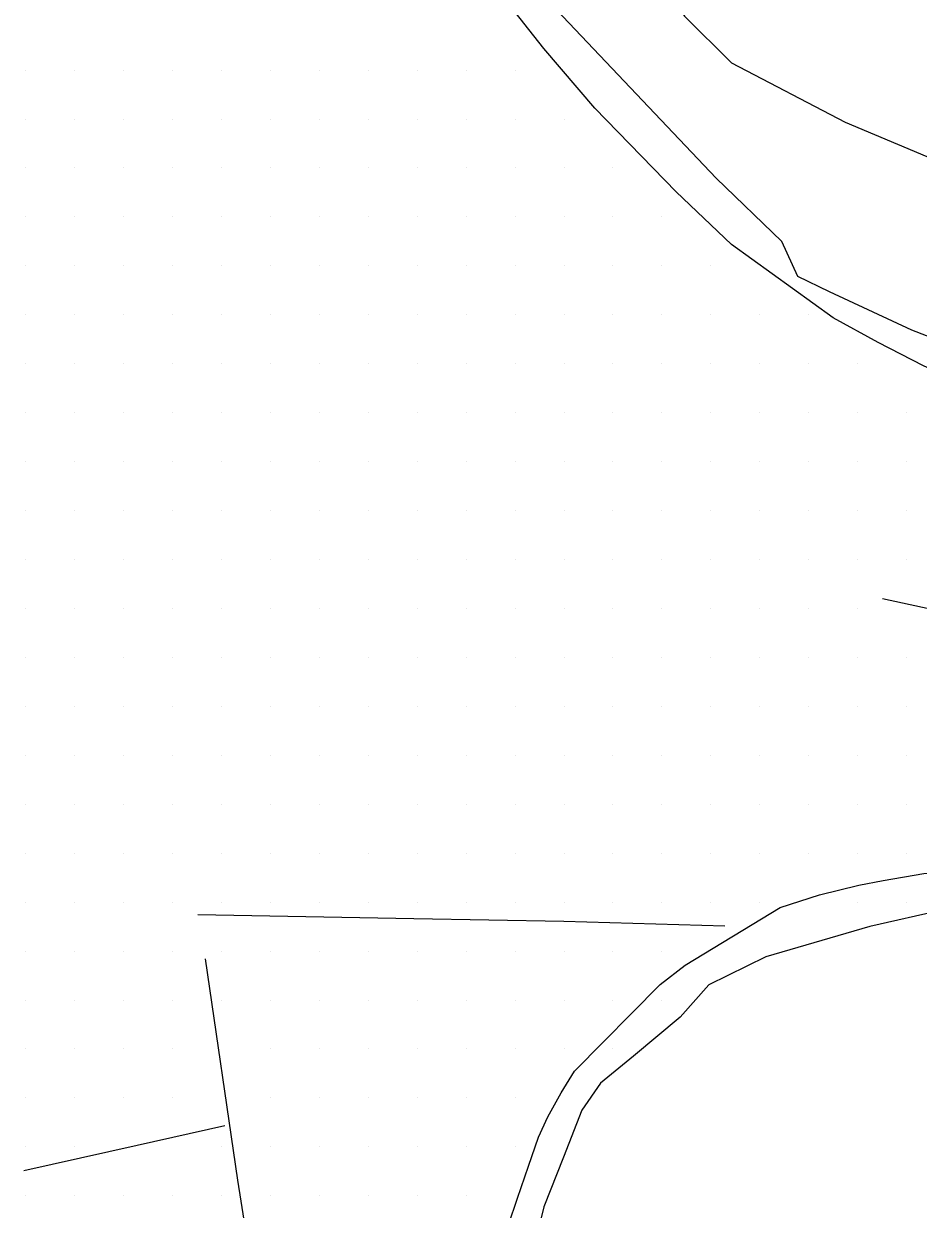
# Model space of a CAD drawing. Extents: x 1762120 to 1766775, y 709485 to 712965.
# Drawn here: x 1763866.1 to 1763911.9, y 712368.1 to 712428.6 of the extents above; entities that cross this region are included whole.
import ezdxf

# ---------------------------------------------------------------- set-up
doc = ezdxf.new("R2010")
doc.units = 0
for name, color, linetype in [('Exist DTM Scan Elevation Point', 7, 'Continuous'), ('Exist Roads EOP', 7, 'Continuous'), ('Exist Roads EOT', 7, 'Continuous'), ('PH Exist DTM Breakline', 7, 'Continuous')]:
    doc.layers.add(name, color=color, linetype=linetype)

msp = doc.modelspace()

# ---------------------------------------------------------------- linework, layer by layer
at = {"layer": 'Exist DTM Scan Elevation Point'}
for p, q in [((1763866.25, 712426.25), (1763866.25, 712426.25)), ((1763868.75, 712426.25), (1763868.75, 712426.25)), ((1763871.25, 712426.25), (1763871.25, 712426.25)), ((1763873.75, 712426.25), (1763873.75, 712426.25)), ((1763876.25, 712426.25), (1763876.25, 712426.25)), ((1763878.75, 712426.25), (1763878.75, 712426.25)), ((1763881.25, 712426.25), (1763881.25, 712426.25)), ((1763883.75, 712426.25), (1763883.75, 712426.25)), ((1763886.25, 712426.25), (1763886.25, 712426.25)), ((1763888.75, 712426.25), (1763888.75, 712426.25)), ((1763891.25, 712426.25), (1763891.25, 712426.25)), ((1763866.25, 712423.75), (1763866.25, 712423.75)), ((1763868.75, 712423.75), (1763868.75, 712423.75)), ((1763871.25, 712423.75), (1763871.25, 712423.75)), ((1763873.75, 712423.75), (1763873.75, 712423.75)), ((1763876.25, 712423.75), (1763876.25, 712423.75)), ((1763878.75, 712423.75), (1763878.75, 712423.75)), ((1763881.25, 712423.75), (1763881.25, 712423.75)), ((1763883.75, 712423.75), (1763883.75, 712423.75)), ((1763886.25, 712423.75), (1763886.25, 712423.75)), ((1763888.75, 712423.75), (1763888.75, 712423.75)), ((1763891.25, 712423.75), (1763891.25, 712423.75)), ((1763893.75, 712423.75), (1763893.75, 712423.75)), ((1763866.25, 712421.25), (1763866.25, 712421.25)), ((1763868.75, 712421.25), (1763868.75, 712421.25)), ((1763871.25, 712421.25), (1763871.25, 712421.25)), ((1763873.75, 712421.25), (1763873.75, 712421.25)), ((1763876.25, 712421.25), (1763876.25, 712421.25)), ((1763878.75, 712421.25), (1763878.75, 712421.25)), ((1763881.25, 712421.25), (1763881.25, 712421.25)), ((1763883.75, 712421.25), (1763883.75, 712421.25)), ((1763886.25, 712421.25), (1763886.25, 712421.25)), ((1763888.75, 712421.25), (1763888.75, 712421.25)), ((1763891.25, 712421.25), (1763891.25, 712421.25)), ((1763893.75, 712421.25), (1763893.75, 712421.25)), ((1763896.25, 712421.25), (1763896.25, 712421.25)), ((1763866.25, 712418.75), (1763866.25, 712418.75)), ((1763868.75, 712418.75), (1763868.75, 712418.75)), ((1763871.25, 712418.75), (1763871.25, 712418.75)), ((1763873.75, 712418.75), (1763873.75, 712418.75)), ((1763876.25, 712418.75), (1763876.25, 712418.75)), ((1763878.75, 712418.75), (1763878.75, 712418.75)), ((1763881.25, 712418.75), (1763881.25, 712418.75)), ((1763883.75, 712418.75), (1763883.75, 712418.75)), ((1763886.25, 712418.75), (1763886.25, 712418.75)), ((1763888.75, 712418.75), (1763888.75, 712418.75)), ((1763891.25, 712418.75), (1763891.25, 712418.75)), ((1763893.75, 712418.75), (1763893.75, 712418.75)), ((1763896.25, 712418.75), (1763896.25, 712418.75)), ((1763898.75, 712418.75), (1763898.75, 712418.75)), ((1763866.25, 712416.25), (1763866.25, 712416.25)), ((1763868.75, 712416.25), (1763868.75, 712416.25)), ((1763871.25, 712416.25), (1763871.25, 712416.25)), ((1763873.75, 712416.25), (1763873.75, 712416.25)), ((1763876.25, 712416.25), (1763876.25, 712416.25)), ((1763878.75, 712416.25), (1763878.75, 712416.25)), ((1763881.25, 712416.25), (1763881.25, 712416.25)), ((1763883.75, 712416.25), (1763883.75, 712416.25)), ((1763886.25, 712416.25), (1763886.25, 712416.25)), ((1763888.75, 712416.25), (1763888.75, 712416.25)), ((1763891.25, 712416.25), (1763891.25, 712416.25)), ((1763893.75, 712416.25), (1763893.75, 712416.25)), ((1763896.25, 712416.25), (1763896.25, 712416.25)), ((1763898.75, 712416.25), (1763898.75, 712416.25)), ((1763901.25, 712416.25), (1763901.25, 712416.25)), ((1763866.25, 712413.75), (1763866.25, 712413.75)), ((1763868.75, 712413.75), (1763868.75, 712413.75)), ((1763871.25, 712413.75), (1763871.25, 712413.75)), ((1763873.75, 712413.75), (1763873.75, 712413.75)), ((1763876.25, 712413.75), (1763876.25, 712413.75)), ((1763878.75, 712413.75), (1763878.75, 712413.75)), ((1763881.25, 712413.75), (1763881.25, 712413.75)), ((1763883.75, 712413.75), (1763883.75, 712413.75)), ((1763886.25, 712413.75), (1763886.25, 712413.75)), ((1763888.75, 712413.75), (1763888.75, 712413.75)), ((1763891.25, 712413.75), (1763891.25, 712413.75)), ((1763893.75, 712413.75), (1763893.75, 712413.75)), ((1763896.25, 712413.75), (1763896.25, 712413.75)), ((1763898.75, 712413.75), (1763898.75, 712413.75)), ((1763901.25, 712413.75), (1763901.25, 712413.75)), ((1763903.75, 712413.75), (1763903.75, 712413.75)), ((1763906.25, 712413.75), (1763906.25, 712413.75)), ((1763866.25, 712411.25), (1763866.25, 712411.25)), ((1763868.75, 712411.25), (1763868.75, 712411.25)), ((1763871.25, 712411.25), (1763871.25, 712411.25)), ((1763873.75, 712411.25), (1763873.75, 712411.25)), ((1763876.25, 712411.25), (1763876.25, 712411.25)), ((1763878.75, 712411.25), (1763878.75, 712411.25)), ((1763881.25, 712411.25), (1763881.25, 712411.25)), ((1763883.75, 712411.25), (1763883.75, 712411.25)), ((1763886.25, 712411.25), (1763886.25, 712411.25)), ((1763888.75, 712411.25), (1763888.75, 712411.25)), ((1763891.25, 712411.25), (1763891.25, 712411.25)), ((1763893.75, 712411.25), (1763893.75, 712411.25)), ((1763896.25, 712411.25), (1763896.25, 712411.25)), ((1763898.75, 712411.25), (1763898.75, 712411.25)), ((1763901.25, 712411.25), (1763901.25, 712411.25)), ((1763903.75, 712411.25), (1763903.75, 712411.25)), ((1763906.25, 712411.25), (1763906.25, 712411.25)), ((1763908.75, 712411.25), (1763908.75, 712411.25)), ((1763866.25, 712408.75), (1763866.25, 712408.75)), ((1763868.75, 712408.75), (1763868.75, 712408.75)), ((1763871.25, 712408.75), (1763871.25, 712408.75)), ((1763873.75, 712408.75), (1763873.75, 712408.75)), ((1763876.25, 712408.75), (1763876.25, 712408.75)), ((1763878.75, 712408.75), (1763878.75, 712408.75)), ((1763881.25, 712408.75), (1763881.25, 712408.75)), ((1763883.75, 712408.75), (1763883.75, 712408.75)), ((1763886.25, 712408.75), (1763886.25, 712408.75)), ((1763888.75, 712408.75), (1763888.75, 712408.75)), ((1763891.25, 712408.75), (1763891.25, 712408.75)), ((1763893.75, 712408.75), (1763893.75, 712408.75)), ((1763896.25, 712408.75), (1763896.25, 712408.75)), ((1763898.75, 712408.75), (1763898.75, 712408.75)), ((1763901.25, 712408.75), (1763901.25, 712408.75)), ((1763903.75, 712408.75), (1763903.75, 712408.75)), ((1763906.25, 712408.75), (1763906.25, 712408.75)), ((1763908.75, 712408.75), (1763908.75, 712408.75)), ((1763911.25, 712408.75), (1763911.25, 712408.75)), ((1763866.25, 712406.25), (1763866.25, 712406.25)), ((1763868.75, 712406.25), (1763868.75, 712406.25)), ((1763871.25, 712406.25), (1763871.25, 712406.25)), ((1763873.75, 712406.25), (1763873.75, 712406.25)), ((1763876.25, 712406.25), (1763876.25, 712406.25)), ((1763878.75, 712406.25), (1763878.75, 712406.25)), ((1763881.25, 712406.25), (1763881.25, 712406.25)), ((1763883.75, 712406.25), (1763883.75, 712406.25)), ((1763886.25, 712406.25), (1763886.25, 712406.25)), ((1763888.75, 712406.25), (1763888.75, 712406.25)), ((1763891.25, 712406.25), (1763891.25, 712406.25)), ((1763893.75, 712406.25), (1763893.75, 712406.25)), ((1763896.25, 712406.25), (1763896.25, 712406.25)), ((1763898.75, 712406.25), (1763898.75, 712406.25)), ((1763901.25, 712406.25), (1763901.25, 712406.25)), ((1763903.75, 712406.25), (1763903.75, 712406.25)), ((1763906.25, 712406.25), (1763906.25, 712406.25)), ((1763908.75, 712406.25), (1763908.75, 712406.25)), ((1763911.25, 712406.25), (1763911.25, 712406.25)), ((1763866.25, 712403.75), (1763866.25, 712403.75)), ((1763868.75, 712403.75), (1763868.75, 712403.75)), ((1763871.25, 712403.75), (1763871.25, 712403.75)), ((1763873.75, 712403.75), (1763873.75, 712403.75)), ((1763876.25, 712403.75), (1763876.25, 712403.75)), ((1763878.75, 712403.75), (1763878.75, 712403.75)), ((1763881.25, 712403.75), (1763881.25, 712403.75)), ((1763883.75, 712403.75), (1763883.75, 712403.75)), ((1763886.25, 712403.75), (1763886.25, 712403.75)), ((1763888.75, 712403.75), (1763888.75, 712403.75)), ((1763891.25, 712403.75), (1763891.25, 712403.75)), ((1763893.75, 712403.75), (1763893.75, 712403.75)), ((1763896.25, 712403.75), (1763896.25, 712403.75)), ((1763898.75, 712403.75), (1763898.75, 712403.75)), ((1763901.25, 712403.75), (1763901.25, 712403.75)), ((1763903.75, 712403.75), (1763903.75, 712403.75)), ((1763906.25, 712403.75), (1763906.25, 712403.75)), ((1763908.75, 712403.75), (1763908.75, 712403.75)), ((1763911.25, 712403.75), (1763911.25, 712403.75)), ((1763866.25, 712401.25), (1763866.25, 712401.25)), ((1763868.75, 712401.25), (1763868.75, 712401.25)), ((1763871.25, 712401.25), (1763871.25, 712401.25)), ((1763873.75, 712401.25), (1763873.75, 712401.25)), ((1763876.25, 712401.25), (1763876.25, 712401.25)), ((1763878.75, 712401.25), (1763878.75, 712401.25)), ((1763881.25, 712401.25), (1763881.25, 712401.25)), ((1763883.75, 712401.25), (1763883.75, 712401.25)), ((1763886.25, 712401.25), (1763886.25, 712401.25)), ((1763888.75, 712401.25), (1763888.75, 712401.25)), ((1763891.25, 712401.25), (1763891.25, 712401.25)), ((1763893.75, 712401.25), (1763893.75, 712401.25)), ((1763896.25, 712401.25), (1763896.25, 712401.25)), ((1763898.75, 712401.25), (1763898.75, 712401.25)), ((1763901.25, 712401.25), (1763901.25, 712401.25)), ((1763903.75, 712401.25), (1763903.75, 712401.25)), ((1763906.25, 712401.25), (1763906.25, 712401.25)), ((1763908.75, 712401.25), (1763908.75, 712401.25)), ((1763911.25, 712401.25), (1763911.25, 712401.25)), ((1763866.25, 712398.75), (1763866.25, 712398.75)), ((1763868.75, 712398.75), (1763868.75, 712398.75)), ((1763871.25, 712398.75), (1763871.25, 712398.75)), ((1763873.75, 712398.75), (1763873.75, 712398.75)), ((1763876.25, 712398.75), (1763876.25, 712398.75)), ((1763878.75, 712398.75), (1763878.75, 712398.75)), ((1763881.25, 712398.75), (1763881.25, 712398.75)), ((1763883.75, 712398.75), (1763883.75, 712398.75)), ((1763886.25, 712398.75), (1763886.25, 712398.75)), ((1763888.75, 712398.75), (1763888.75, 712398.75)), ((1763891.25, 712398.75), (1763891.25, 712398.75)), ((1763893.75, 712398.75), (1763893.75, 712398.75)), ((1763896.25, 712398.75), (1763896.25, 712398.75)), ((1763898.75, 712398.75), (1763898.75, 712398.75)), ((1763901.25, 712398.75), (1763901.25, 712398.75)), ((1763903.75, 712398.75), (1763903.75, 712398.75)), ((1763906.25, 712398.75), (1763906.25, 712398.75)), ((1763908.75, 712398.75), (1763908.75, 712398.75)), ((1763866.25, 712396.25), (1763866.25, 712396.25)), ((1763868.75, 712396.25), (1763868.75, 712396.25)), ((1763871.25, 712396.25), (1763871.25, 712396.25)), ((1763873.75, 712396.25), (1763873.75, 712396.25)), ((1763876.25, 712396.25), (1763876.25, 712396.25)), ((1763878.75, 712396.25), (1763878.75, 712396.25)), ((1763881.25, 712396.25), (1763881.25, 712396.25)), ((1763883.75, 712396.25), (1763883.75, 712396.25)), ((1763886.25, 712396.25), (1763886.25, 712396.25)), ((1763888.75, 712396.25), (1763888.75, 712396.25)), ((1763891.25, 712396.25), (1763891.25, 712396.25)), ((1763893.75, 712396.25), (1763893.75, 712396.25)), ((1763896.25, 712396.25), (1763896.25, 712396.25)), ((1763898.75, 712396.25), (1763898.75, 712396.25)), ((1763901.25, 712396.25), (1763901.25, 712396.25)), ((1763903.75, 712396.25), (1763903.75, 712396.25)), ((1763906.25, 712396.25), (1763906.25, 712396.25)), ((1763908.75, 712396.25), (1763908.75, 712396.25)), ((1763911.25, 712396.25), (1763911.25, 712396.25)), ((1763866.25, 712393.75), (1763866.25, 712393.75)), ((1763868.75, 712393.75), (1763868.75, 712393.75)), ((1763871.25, 712393.75), (1763871.25, 712393.75)), ((1763873.75, 712393.75), (1763873.75, 712393.75)), ((1763876.25, 712393.75), (1763876.25, 712393.75)), ((1763878.75, 712393.75), (1763878.75, 712393.75)), ((1763881.25, 712393.75), (1763881.25, 712393.75)), ((1763883.75, 712393.75), (1763883.75, 712393.75)), ((1763886.25, 712393.75), (1763886.25, 712393.75)), ((1763888.75, 712393.75), (1763888.75, 712393.75)), ((1763891.25, 712393.75), (1763891.25, 712393.75)), ((1763893.75, 712393.75), (1763893.75, 712393.75)), ((1763896.25, 712393.75), (1763896.25, 712393.75)), ((1763898.75, 712393.75), (1763898.75, 712393.75)), ((1763901.25, 712393.75), (1763901.25, 712393.75)), ((1763903.75, 712393.75), (1763903.75, 712393.75)), ((1763906.25, 712393.75), (1763906.25, 712393.75)), ((1763908.75, 712393.75), (1763908.75, 712393.75)), ((1763911.25, 712393.75), (1763911.25, 712393.75)), ((1763866.25, 712391.25), (1763866.25, 712391.25)), ((1763868.75, 712391.25), (1763868.75, 712391.25)), ((1763871.25, 712391.25), (1763871.25, 712391.25)), ((1763873.75, 712391.25), (1763873.75, 712391.25)), ((1763876.25, 712391.25), (1763876.25, 712391.25)), ((1763878.75, 712391.25), (1763878.75, 712391.25)), ((1763881.25, 712391.25), (1763881.25, 712391.25)), ((1763883.75, 712391.25), (1763883.75, 712391.25)), ((1763886.25, 712391.25), (1763886.25, 712391.25)), ((1763888.75, 712391.25), (1763888.75, 712391.25)), ((1763891.25, 712391.25), (1763891.25, 712391.25)), ((1763893.75, 712391.25), (1763893.75, 712391.25)), ((1763896.25, 712391.25), (1763896.25, 712391.25)), ((1763898.75, 712391.25), (1763898.75, 712391.25)), ((1763901.25, 712391.25), (1763901.25, 712391.25)), ((1763903.75, 712391.25), (1763903.75, 712391.25)), ((1763906.25, 712391.25), (1763906.25, 712391.25)), ((1763908.75, 712391.25), (1763908.75, 712391.25)), ((1763911.25, 712391.25), (1763911.25, 712391.25)), ((1763866.25, 712388.75), (1763866.25, 712388.75)), ((1763868.75, 712388.75), (1763868.75, 712388.75)), ((1763871.25, 712388.75), (1763871.25, 712388.75)), ((1763873.75, 712388.75), (1763873.75, 712388.75)), ((1763876.25, 712388.75), (1763876.25, 712388.75)), ((1763878.75, 712388.75), (1763878.75, 712388.75)), ((1763881.25, 712388.75), (1763881.25, 712388.75)), ((1763883.75, 712388.75), (1763883.75, 712388.75)), ((1763886.25, 712388.75), (1763886.25, 712388.75)), ((1763888.75, 712388.75), (1763888.75, 712388.75)), ((1763891.25, 712388.75), (1763891.25, 712388.75)), ((1763893.75, 712388.75), (1763893.75, 712388.75)), ((1763896.25, 712388.75), (1763896.25, 712388.75)), ((1763898.75, 712388.75), (1763898.75, 712388.75)), ((1763901.25, 712388.75), (1763901.25, 712388.75)), ((1763903.75, 712388.75), (1763903.75, 712388.75)), ((1763906.25, 712388.75), (1763906.25, 712388.75)), ((1763908.75, 712388.75), (1763908.75, 712388.75)), ((1763911.25, 712388.75), (1763911.25, 712388.75)), ((1763866.25, 712386.25), (1763866.25, 712386.25)), ((1763868.75, 712386.25), (1763868.75, 712386.25)), ((1763871.25, 712386.25), (1763871.25, 712386.25)), ((1763873.75, 712386.25), (1763873.75, 712386.25)), ((1763876.25, 712386.25), (1763876.25, 712386.25)), ((1763878.75, 712386.25), (1763878.75, 712386.25)), ((1763881.25, 712386.25), (1763881.25, 712386.25)), ((1763883.75, 712386.25), (1763883.75, 712386.25)), ((1763886.25, 712386.25), (1763886.25, 712386.25)), ((1763888.75, 712386.25), (1763888.75, 712386.25)), ((1763891.25, 712386.25), (1763891.25, 712386.25)), ((1763893.75, 712386.25), (1763893.75, 712386.25)), ((1763896.25, 712386.25), (1763896.25, 712386.25)), ((1763898.75, 712386.25), (1763898.75, 712386.25)), ((1763901.25, 712386.25), (1763901.25, 712386.25)), ((1763903.75, 712386.25), (1763903.75, 712386.25)), ((1763906.25, 712386.25), (1763906.25, 712386.25)), ((1763908.75, 712386.25), (1763908.75, 712386.25)), ((1763911.25, 712386.25), (1763911.25, 712386.25)), ((1763866.25, 712383.75), (1763866.25, 712383.75)), ((1763868.75, 712383.75), (1763868.75, 712383.75)), ((1763871.25, 712383.75), (1763871.25, 712383.75)), ((1763873.75, 712383.75), (1763873.75, 712383.75)), ((1763876.25, 712383.75), (1763876.25, 712383.75)), ((1763878.75, 712383.75), (1763878.75, 712383.75)), ((1763881.25, 712383.75), (1763881.25, 712383.75)), ((1763883.75, 712383.75), (1763883.75, 712383.75)), ((1763886.25, 712383.75), (1763886.25, 712383.75)), ((1763888.75, 712383.75), (1763888.75, 712383.75)), ((1763891.25, 712383.75), (1763891.25, 712383.75)), ((1763893.75, 712383.75), (1763893.75, 712383.75)), ((1763896.25, 712383.75), (1763896.25, 712383.75)), ((1763898.75, 712383.75), (1763898.75, 712383.75)), ((1763901.25, 712383.75), (1763901.25, 712383.75)), ((1763903.75, 712383.75), (1763903.75, 712383.75)), ((1763908.75, 712383.75), (1763908.75, 712383.75)), ((1763911.25, 712383.75), (1763911.25, 712383.75)), ((1763866.25, 712381.25), (1763866.25, 712381.25)), ((1763868.75, 712381.25), (1763868.75, 712381.25)), ((1763871.25, 712381.25), (1763871.25, 712381.25)), ((1763873.75, 712381.25), (1763873.75, 712381.25)), ((1763876.25, 712381.25), (1763876.25, 712381.25)), ((1763878.75, 712381.25), (1763878.75, 712381.25)), ((1763881.25, 712381.25), (1763881.25, 712381.25)), ((1763883.75, 712381.25), (1763883.75, 712381.25)), ((1763886.25, 712381.25), (1763886.25, 712381.25)), ((1763888.75, 712381.25), (1763888.75, 712381.25)), ((1763891.25, 712381.25), (1763891.25, 712381.25)), ((1763893.75, 712381.25), (1763893.75, 712381.25)), ((1763896.25, 712381.25), (1763896.25, 712381.25)), ((1763898.75, 712381.25), (1763898.75, 712381.25)), ((1763866.25, 712378.75), (1763866.25, 712378.75)), ((1763868.75, 712378.75), (1763868.75, 712378.75)), ((1763871.25, 712378.75), (1763871.25, 712378.75)), ((1763873.75, 712378.75), (1763873.75, 712378.75)), ((1763876.25, 712378.75), (1763876.25, 712378.75)), ((1763878.75, 712378.75), (1763878.75, 712378.75)), ((1763881.25, 712378.75), (1763881.25, 712378.75)), ((1763883.75, 712378.75), (1763883.75, 712378.75)), ((1763886.25, 712378.75), (1763886.25, 712378.75)), ((1763888.75, 712378.75), (1763888.75, 712378.75)), ((1763891.25, 712378.75), (1763891.25, 712378.75)), ((1763893.75, 712378.75), (1763893.75, 712378.75)), ((1763896.25, 712378.75), (1763896.25, 712378.75)), ((1763898.75, 712378.75), (1763898.75, 712378.75)), ((1763866.25, 712376.25), (1763866.25, 712376.25)), ((1763868.75, 712376.25), (1763868.75, 712376.25)), ((1763871.25, 712376.25), (1763871.25, 712376.25)), ((1763873.75, 712376.25), (1763873.75, 712376.25)), ((1763878.75, 712376.25), (1763878.75, 712376.25)), ((1763881.25, 712376.25), (1763881.25, 712376.25)), ((1763883.75, 712376.25), (1763883.75, 712376.25)), ((1763886.25, 712376.25), (1763886.25, 712376.25)), ((1763888.75, 712376.25), (1763888.75, 712376.25)), ((1763891.25, 712376.25), (1763891.25, 712376.25)), ((1763893.75, 712376.25), (1763893.75, 712376.25)), ((1763896.25, 712376.25), (1763896.25, 712376.25)), ((1763866.25, 712373.75), (1763866.25, 712373.75)), ((1763868.75, 712373.75), (1763868.75, 712373.75)), ((1763871.25, 712373.75), (1763871.25, 712373.75)), ((1763873.75, 712373.75), (1763873.75, 712373.75)), ((1763878.75, 712373.75), (1763878.75, 712373.75)), ((1763881.25, 712373.75), (1763881.25, 712373.75)), ((1763883.75, 712373.75), (1763883.75, 712373.75)), ((1763886.25, 712373.75), (1763886.25, 712373.75)), ((1763888.75, 712373.75), (1763888.75, 712373.75)), ((1763891.25, 712373.75), (1763891.25, 712373.75)), ((1763866.25, 712371.25), (1763866.25, 712371.25)), ((1763868.75, 712371.25), (1763868.75, 712371.25)), ((1763876.25, 712371.25), (1763876.25, 712371.25)), ((1763878.75, 712371.25), (1763878.75, 712371.25)), ((1763881.25, 712371.25), (1763881.25, 712371.25)), ((1763883.75, 712371.25), (1763883.75, 712371.25)), ((1763886.25, 712371.25), (1763886.25, 712371.25)), ((1763888.75, 712371.25), (1763888.75, 712371.25)), ((1763891.25, 712371.25), (1763891.25, 712371.25)), ((1763866.25, 712368.75), (1763866.25, 712368.75)), ((1763868.75, 712368.75), (1763868.75, 712368.75)), ((1763871.25, 712368.75), (1763871.25, 712368.75)), ((1763873.75, 712368.75), (1763873.75, 712368.75)), ((1763876.25, 712368.75), (1763876.25, 712368.75)), ((1763878.75, 712368.75), (1763878.75, 712368.75)), ((1763881.25, 712368.75), (1763881.25, 712368.75)), ((1763883.75, 712368.75), (1763883.75, 712368.75)), ((1763886.25, 712368.75), (1763886.25, 712368.75)), ((1763888.75, 712368.75), (1763888.75, 712368.75))]:
    msp.add_line(p, q, dxfattribs=at)
at = {"layer": 'Exist Roads EOP'}
for points in [[(1763937.27, 712405.74), (1763922, 712409.27), (1763914.3, 712411.89), (1763911.52, 712412.97), (1763907.31, 712414.92), (1763905.7, 712415.7), (1763904.88, 712417.5), (1763901.53, 712420.73), (1763892.75, 712429.99), (1763886.13, 712439.51), (1763884.183, 712443.669)], [(1763934.045, 712381.948), (1763923.009, 712384.006), (1763920.567, 712384.464), (1763913.145, 712383.35), (1763909.379, 712382.508), (1763904.066, 712380.959), (1763901.156, 712379.529), (1763899.682, 712377.869), (1763897.304, 712375.885), (1763895.607, 712374.495), (1763894.665, 712373.129), (1763893.725, 712370.718), (1763892.719, 712368.183), (1763892.001, 712365.299), (1763891.368, 712360.754), (1763891.073, 712357.928), (1763891.057, 712351.383)]]:
    msp.add_lwpolyline(points, dxfattribs=at)
at = {"layer": 'Exist Roads EOT'}
for points in [[(1763936.9, 712404.39), (1763925.94, 712406.66), (1763922.4, 712407.48), (1763918.21, 712408.64), (1763916.89, 712409.12), (1763914.98, 712409.85), (1763912.11, 712411.15), (1763909.8, 712412.34), (1763907.51, 712413.59), (1763902.3, 712417.34), (1763899.48, 712420.04), (1763895.32, 712424.3), (1763892.72, 712427.36), (1763890.75, 712429.87), (1763889.19, 712432.14), (1763886.09, 712437.17), (1763884.49, 712440.43)], [(1763910.03, 712399.26), (1763934.85, 712393.88)], [(1763894.29, 712375.12), (1763898.67, 712379.54), (1763899.94, 712380.53), (1763904.8, 712383.48), (1763906.8, 712384.13), (1763908.81, 712384.61), (1763910.06, 712384.85), (1763912.13, 712385.21), (1763913.71, 712385.33), (1763918.81, 712385.26), (1763922.82, 712385.1), (1763925.83, 712384.83), (1763934.114, 712383.564)], [(1763875.03, 712383.11), (1763886.07, 712382.91), (1763893.739, 712382.776), (1763901.97, 712382.54)], [(1763896.82, 712249.02), (1763894.53, 712262.98), (1763892.21, 712277.21), (1763891.16, 712283.69), (1763889.74, 712292.32), (1763888.06, 712302.43), (1763886.61, 712311.25), (1763884.4, 712324.85), (1763882.33, 712337.51), (1763881.79, 712340.75), (1763880.88, 712346.3), (1763879.81, 712352.66), (1763878.87, 712358.28), (1763877.077, 712369.555), (1763875.434, 712380.855)], [(1763889.3, 712357.16), (1763889.76, 712361.69), (1763890.06, 712363.31), (1763890.35, 712364.9), (1763890.64, 712366.12), (1763890.92, 712367.27), (1763891.37, 712368.63), (1763891.93, 712370.27), (1763892.45, 712371.75), (1763892.92, 712372.78), (1763893.61, 712374.01), (1763894.29, 712375.12)], [(1763866.14, 712370.04), (1763871.93, 712371.33), (1763876.42, 712372.34)]]:
    msp.add_lwpolyline(points, dxfattribs=at)
at = {"layer": 'PH Exist DTM Breakline'}
msp.add_lwpolyline([(1763887.598, 712457.067), (1763888.297, 712452.424), (1763890.798, 712445.877), (1763893.88, 712438.461), (1763896.87, 712433.203), (1763899.913, 712429.006), (1763902.307, 712426.624), (1763908.119, 712423.59), (1763916.457, 712420.088), (1763926.606, 712416.801), (1763936.591, 712414.759), (1763944.064, 712412.865), (1763952.639, 712411.118), (1763958.807, 712409.813), (1763964.456, 712408.822), (1763970.211, 712407.63), (1763974.866, 712407.043), (1763979.52, 712406.22), (1763982.686, 712405.505)], dxfattribs=at)

doc.saveas('drawing.dxf')
